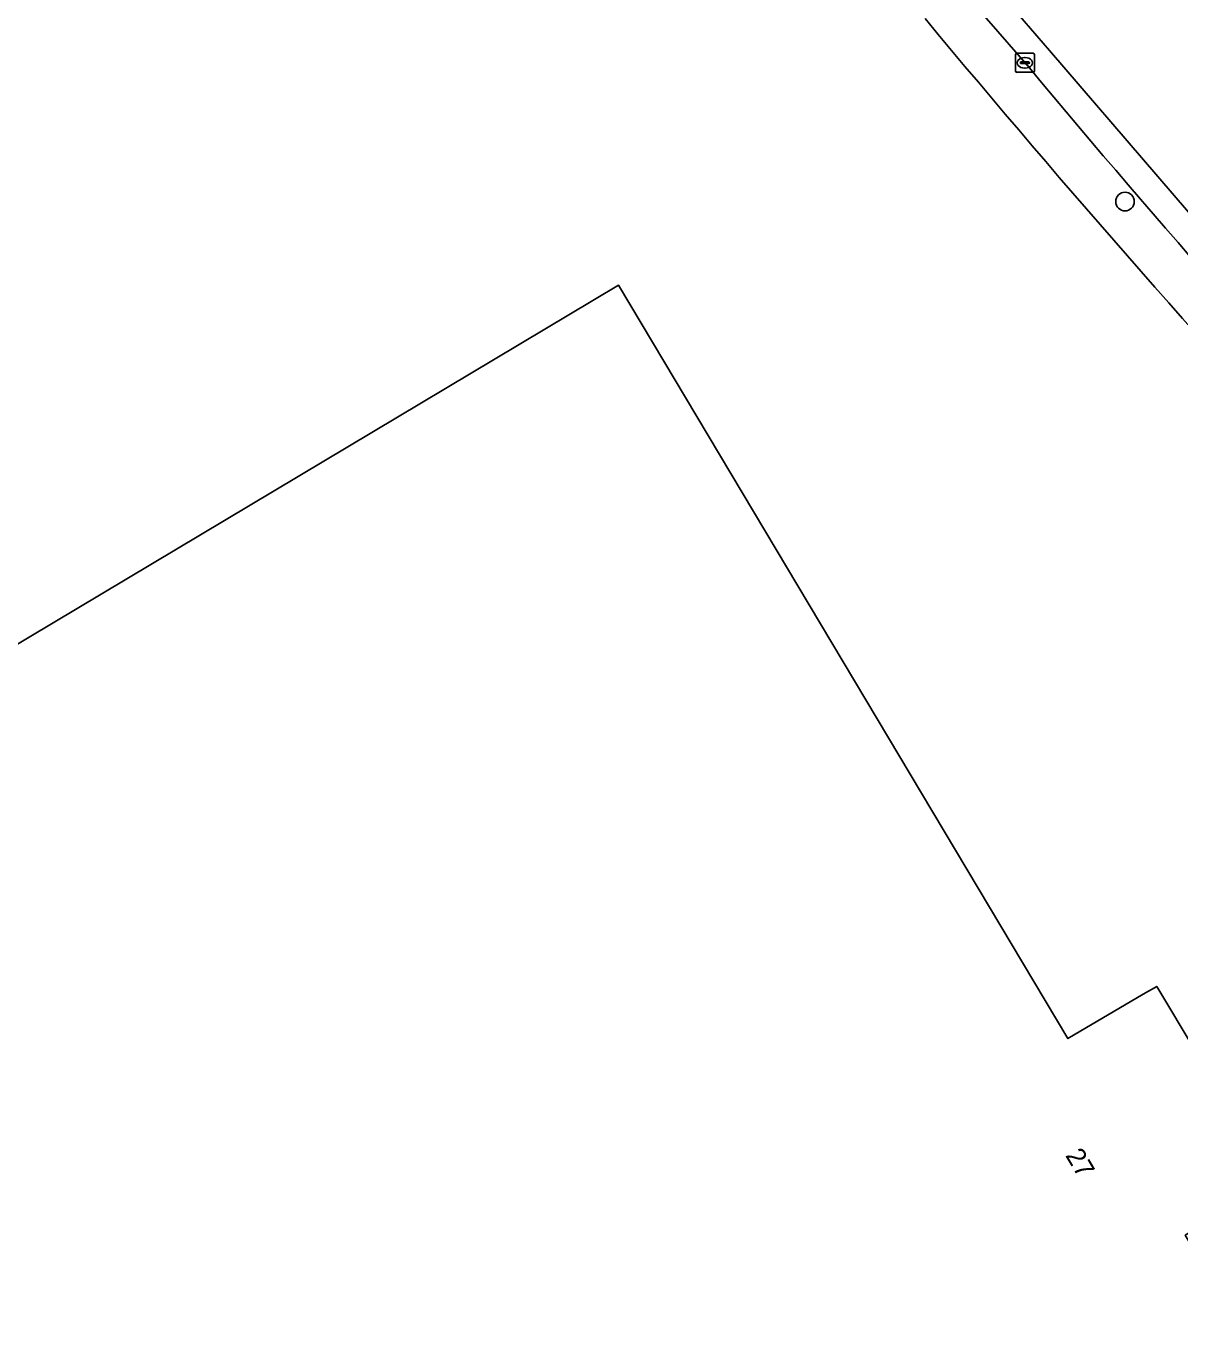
# Model space of a CAD drawing. Extents: x 157692 to 159674, y 381452 to 383291.
# Drawn here: x 157806.6 to 157867.2, y 382931.2 to 382999.6 of the extents above; entities that cross this region are included whole.
import ezdxf

# ---------------------------------------------------------------- set-up
doc = ezdxf.new("R2010")
doc.units = 0
for name, color, linetype in [('IMGEO_Boom', 7, 'Continuous'), ('IMGEO_Erf', 7, 'Continuous'), ('IMGEO_Kolk', 7, 'Continuous'), ('IMGEO_Pand', 7, 'Continuous'), ('IMGEO_Pand_nummerreeks', 7, 'Continuous'), ('IMGEO_Rijbaan_lokaal_gesloten', 7, 'Continuous'), ('IMGEO_Voetpad_open', 7, 'Continuous')]:
    doc.layers.add(name, color=color, linetype=linetype)

msp = doc.modelspace()

# ---------------------------------------------------------------- linework, layer by layer
at = {"layer": 'IMGEO_Boom'}
msp.add_circle((157864.293, 382990.377), 0.489, dxfattribs=at)
at = {"layer": 'IMGEO_Erf'}
msp.add_lwpolyline([(157785.916, 382926.144), (157767.808, 382956.495), (157780.62, 382964.23), (157784.766, 382957.271), (157786.042, 382955.129), (157837.696, 382985.979), (157861.292, 382946.403), (157865.252, 382948.73), (157865.961, 382949.146), (157872.102, 382938.879), (157871.371, 382938.438), (157867.457, 382936.077), (157869.534, 382932.592), (157870.723, 382930.596)], dxfattribs=at)
msp.add_arc((158332.583, 383397.048), 622.005, 219.667849, 222.889863, dxfattribs=at)
at = {"layer": 'IMGEO_Kolk'}
for p, q in [((157858.535, 382997.24), (157858.535, 382998.092)), ((157858.61, 382998.166), (157859.462, 382998.166)), ((157858.794, 382997.66), (157858.794, 382997.672)), ((157859.232, 382997.623), (157858.834, 382997.623)), ((157858.837, 382997.709), (157859.235, 382997.709)), ((157859.023, 382997.946), (157859.048, 382997.946)), ((157859.278, 382997.672), (157859.278, 382997.66)), ((157859.536, 382998.092), (157859.536, 382997.24)), ((157859.462, 382997.166), (157858.61, 382997.166)), ((157859.046, 382997.386), (157859.021, 382997.386))]:
    msp.add_line(p, q, dxfattribs=at)
for points in [[(157858.535, 382997.24), (157858.535, 382998.092)], [(157858.61, 382998.166), (157859.462, 382998.166)], [(157859.536, 382998.092), (157859.536, 382997.24)], [(157859.462, 382997.166), (157858.61, 382997.166)]]:
    msp.add_lwpolyline(points, dxfattribs=at)
for centre, radius, start, end in [((157858.612, 382998.09), 0.0765, 91.55205, 178.44795), ((157858.612, 382998.09), 0.0765, 91.55205, 178.44795), ((157858.834, 382997.669), 0.0403, 85.87752, 175.75265), ((157858.831, 382997.659), 0.0366, 178.93798, 274.71019), ((157859.235, 382997.666), 0.043, 264.86636, 352.45326), ((157859.239, 382997.671), 0.0386, 1.73085, 96.63898), ((157859.46, 382998.09), 0.0765, 1.55205, 88.44795), ((157859.46, 382998.09), 0.0765, 1.55205, 88.44795), ((157858.612, 382997.242), 0.0765, 181.55205, 268.44795), ((157858.612, 382997.242), 0.0765, 181.55205, 268.44795), ((157859.46, 382997.242), 0.0765, 271.55205, 358.44795), ((157859.46, 382997.242), 0.0765, 271.55205, 358.44795)]:
    msp.add_arc(centre, radius, start, end, dxfattribs=at)
for centre, major_axis, ratio, start_param, end_param in [((157859.022, 382997.666), (-0.387, 0.002), 0.722429, 4.712389, 7.853982), ((157859.047, 382997.666), (-0.39, 0.002), 0.717154, 1.570796, 4.712389)]:
    msp.add_ellipse(centre, major_axis=major_axis, ratio=ratio, start_param=start_param, end_param=end_param, dxfattribs=at)
at = {"layer": 'IMGEO_Pand'}
msp.add_lwpolyline([(157870.723, 382930.596), (157869.534, 382932.592), (157867.457, 382936.077), (157871.371, 382938.438), (157872.102, 382938.879), (157865.961, 382949.146), (157865.252, 382948.73), (157861.292, 382946.403), (157837.696, 382985.979), (157786.042, 382955.129), (157784.766, 382957.271), (157780.62, 382964.23), (157767.808, 382956.495), (157785.916, 382926.144)], dxfattribs=at)
at = {"layer": 'IMGEO_Rijbaan_lokaal_gesloten'}
for points in [[(157845.018, 383035.533), (157811.717, 383074.407), (157802.275, 383065.844), (157807.775, 383059.411), (157818.224, 383047.235), (157833.658, 383029.315), (157838.644, 383023.478), (157843.229, 383018.142), (157848.333, 383012.223), (157848.451, 383012.068), (157856.331, 383002.954), (157860.333, 382998.307), (157871.708, 382985.081), (157876.832, 382979.322), (157887.528, 382967.671), (157901.645, 382952.982), (157917.745, 382937.164), (157931.39, 382924.697)], [(157860.333, 382998.307), (157856.331, 383002.954), (157848.451, 383012.068), (157848.333, 383012.223), (157843.229, 383018.142), (157838.644, 383023.478), (157833.658, 383029.315), (157818.224, 383047.235), (157807.775, 383059.411), (157802.275, 383065.844)], [(157805.631, 383059.646), (157807.177, 383057.957), (157817.162, 383046.322), (157832.595, 383028.404), (157837.581, 383022.567), (157842.168, 383017.229), (157847.244, 383011.343), (157847.362, 383011.187), (157855.201, 383002.12), (157857.027, 383000), (157859.272, 382997.394)], [(157880.505, 382973.291), (157884.414, 382969.188), (157893.988, 382959.187), (157903.105, 382949.871), (157911.795, 382941.344), (157919.191, 382934.261), (157926.716, 382927.298), (157940.793, 382914.946), (157946.658, 382909.821), (157947.967, 382910.552), (157946.644, 382911.702), (157931.39, 382924.697), (157917.745, 382937.164), (157901.645, 382952.982), (157887.528, 382967.671), (157876.832, 382979.322), (157871.708, 382985.081), (157860.333, 382998.307)]]:
    msp.add_lwpolyline(points, dxfattribs=at)
msp.add_arc((158311.271, 383374.168), 588.44, 219.813704, 222.941733, dxfattribs=at)
at = {"layer": 'IMGEO_Voetpad_open'}
msp.add_lwpolyline([(157859.272, 382997.394), (157857.027, 383000), (157855.201, 383002.12), (157854.414, 383001.44), (157846.575, 383010.507), (157847.362, 383011.187), (157847.244, 383011.343), (157842.168, 383017.229), (157841.379, 383016.551), (157836.792, 383021.889), (157837.581, 383022.567), (157832.595, 383028.404), (157817.162, 383046.322), (157807.177, 383057.957), (157805.631, 383059.646)], dxfattribs=at)
for centre, radius, start, end in [((158332.583, 383397.048), 622.005, 219.667849, 222.889863), ((158311.271, 383374.168), 588.44, 219.813704, 222.941733)]:
    msp.add_arc(centre, radius, start, end, dxfattribs=at)

# ---------------------------------------------------------------- texts
at = {"layer": 'IMGEO_Pand_nummerreeks'}
msp.add_text('27', height=1, rotation=300.83874, dxfattribs=at).set_placement((157861.136, 382940.267))

doc.saveas('drawing.dxf')
